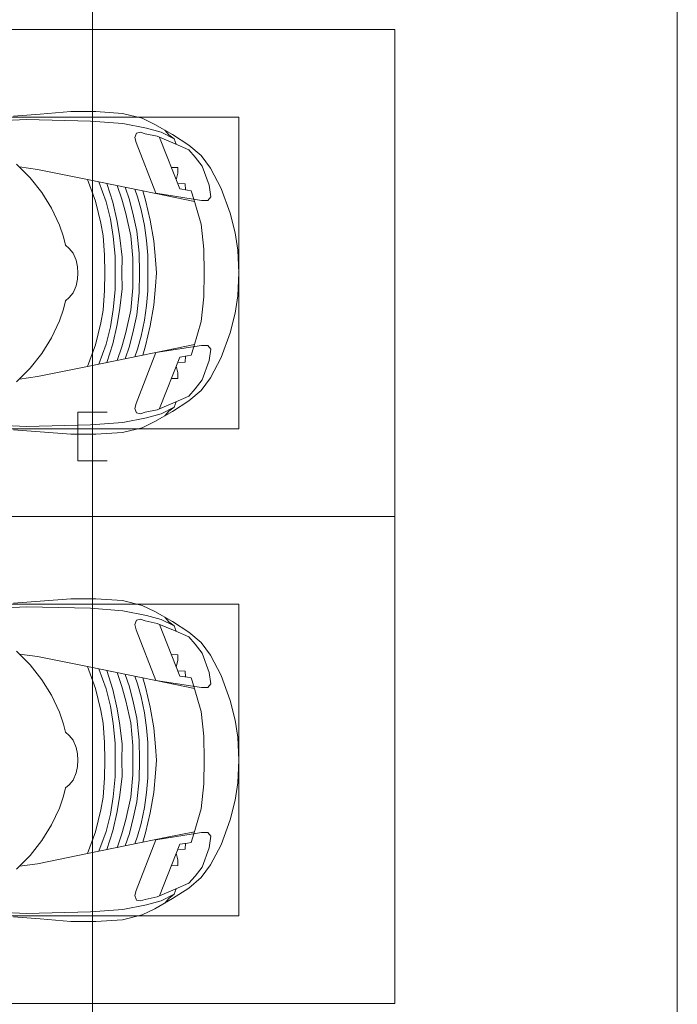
# Model space of a CAD drawing. Header units: millimetres. Extents: x -32229 to 291619, y -13689 to 125138.
# Tile 465 of 565: x 92580 to 95955, y 60997 to 66050. Entities that reach past the tile are written whole.
import ezdxf

# ---------------------------------------------------------------- set-up
doc = ezdxf.new("R2010")
doc.units = ezdxf.units.MM
doc.layers.add('A-DETL-____-OTLN', color=7, linetype='Continuous', lineweight=9, true_color=0x00a600)
for name, color, linetype, lineweight in [('A-DETL-GENF-OTLN', 7, 'Continuous', 18), ('A-FLOR-____-OTLN', 7, 'Continuous', 18), ('C-PRKG-____-OTLN', 7, 'Continuous', 18)]:
    doc.layers.add(name, color=color, linetype=linetype, lineweight=lineweight)

# ---------------------------------------------------------------- blocks, each defined once
blk = doc.blocks.new('АР_Машиноместо - 4900x2400_М__5300х2500_-V39--02 ЭМ')
at = {"layer": 'A-DETL-GENF-OTLN', "color": 254, "lineweight": 13, "true_color": 0xd4d4d4}
for p, q in [((462.8, 1889.5), (471.8, 2077.7)), ((2037.2, 1889.5), (2028.2, 2077.7)), ((470.9, 1561.4), (462.8, 1889.5)), ((2029.1, 1561.4), (2037.2, 1889.5)), ((483.4, 1395.6), (470.9, 1561.4)), ((2016.6, 1395.6), (2029.1, 1561.4)), ((507.4, 1274.3), (483.4, 1395.6)), ((1992.6, 1274.3), (2016.6, 1395.6)), ((527.9, 1198.6), (507.4, 1274.3)), ((1972.1, 1198.6), (1992.6, 1274.3)), ((561.7, 1132.1), (527.9, 1198.6)), ((818.8, 1102.9), (554, 1208.1)), ((1681.2, 1102.9), (1946, 1208.1)), ((1938.3, 1132.1), (1972.1, 1198.6)), ((709.1, 1112.7), (708.2, 1146.9)), ((737.7, 1113.6), (709.1, 1112.7)), ((772.6, 1121.3), (737.7, 1113.6)), ((792.9, 1076.2), (791.2, 1114.5)), ((1707.1, 1076.2), (1708.8, 1114.5)), ((1727.4, 1121.3), (1762.3, 1113.6)), ((1762.3, 1113.6), (1790.9, 1112.7)), ((1790.9, 1112.7), (1791.8, 1146.9)), ((823.3, 1074.4), (792.9, 1076.2)), ((824.1, 1063.7), (818.8, 1102.9)), ((827.7, 1045), (824.1, 1063.7)), ((1672.3, 1045), (1675.9, 1063.7)), ((1675.9, 1063.7), (1681.2, 1102.9)), ((1676.7, 1074.4), (1707.1, 1076.2)), ((871.3, 1031.9), (827.7, 1045)), ((1628.7, 1031.9), (1672.3, 1045))]:
    blk.add_line(p, q, dxfattribs=at)
at = {"layer": 'A-DETL-GENF-OTLN', "color": 253, "lineweight": 13, "true_color": 0xaaaaaa}
for p, q in [((434.8, 1820.7), (444.9, 1956.8)), ((761.1, 1871.7), (690.7, 1941.6)), ((718.3, 1834.2), (705.7, 1926.7)), ((1738.9, 1871.7), (1809.3, 1941.6)), ((1781.7, 1834.2), (1794.3, 1926.7)), ((2065.2, 1820.7), (2055.1, 1956.8)), ((837.5, 1812.1), (761.1, 1871.7)), ((1662.5, 1812.1), (1738.9, 1871.7)), ((422, 1662.9), (434.8, 1820.7)), ((770, 1576.5), (718.3, 1834.2)), ((1730, 1576.5), (1781.7, 1834.2)), ((2078, 1662.9), (2065.2, 1820.7)), ((917, 1761.1), (837.5, 1812.1)), ((1583, 1761.1), (1662.5, 1812.1)), ((1004.2, 1721.4), (917, 1761.1)), ((1064.9, 1700.5), (1004.2, 1721.4)), ((1435.1, 1700.5), (1495.8, 1721.4)), ((1495.8, 1721.4), (1583, 1761.1)), ((1107.2, 1689.8), (1064.9, 1700.5)), ((1123.5, 1670.9), (1107.2, 1689.8)), ((1147.5, 1650.5), (1123.5, 1670.9)), ((1352.5, 1650.5), (1376.5, 1670.9)), ((1376.5, 1670.9), (1392.8, 1689.8)), ((1392.8, 1689.8), (1435.1, 1700.5)), ((422, 1534.1), (422, 1662.9)), ((1184.7, 1635.7), (1147.5, 1650.5)), ((1217.8, 1629.1), (1184.7, 1635.7)), ((1217.8, 1629.1), (1250, 1626.8)), ((1282.2, 1629.1), (1250, 1626.8)), ((1282.2, 1629.1), (1315.3, 1635.7)), ((1315.3, 1635.7), (1352.5, 1650.5)), ((2078, 1534.1), (2078, 1662.9)), ((826.8, 1300.9), (770, 1576.5)), ((881.7, 1536.4), (770, 1576.5)), ((1618.3, 1536.4), (1730, 1576.5)), ((1673.2, 1300.9), (1730, 1576.5)), ((430.8, 1396.6), (422, 1534.1)), ((884.3, 1480.8), (782, 1518.1)), ((994.9, 1509.3), (881.7, 1536.4)), ((1505.1, 1509.3), (1618.3, 1536.4)), ((1615.7, 1480.8), (1718, 1518.1)), ((2069.2, 1396.6), (2078, 1534.1)), ((887, 1446.5), (790.4, 1477.3)), ((973.4, 1459.7), (884.3, 1480.8)), ((1060, 1496.1), (994.9, 1509.3)), ((1159.3, 1489.1), (1060, 1496.1)), ((1250, 1488.3), (1159.3, 1489.1)), ((1250, 1488.3), (1340.7, 1489.1)), ((1340.7, 1489.1), (1440, 1496.1)), ((1440, 1496.1), (1505.1, 1509.3)), ((1526.6, 1459.7), (1615.7, 1480.8)), ((1613, 1446.5), (1709.6, 1477.3)), ((871.4, 1401.1), (800.5, 1424.6)), ((986.2, 1425.6), (887, 1446.5)), ((1061.9, 1445.7), (973.4, 1459.7)), ((1070, 1410.4), (986.2, 1425.6)), ((1163.9, 1435.1), (1061.9, 1445.7)), ((1250, 1435.1), (1163.9, 1435.1)), ((1250, 1435.1), (1336.1, 1435.1)), ((1336.1, 1435.1), (1438.1, 1445.7)), ((1430, 1410.4), (1513.8, 1425.6)), ((1438.1, 1445.7), (1526.6, 1459.7)), ((1513.8, 1425.6), (1613, 1446.5)), ((1628.6, 1401.1), (1699.5, 1424.6)), ((455.7, 1296.1), (430.8, 1396.6)), ((873.8, 1361.2), (809.9, 1383.1)), ((945.3, 1380.6), (871.4, 1401.1)), ((1059, 1354.8), (945.3, 1380.6)), ((1168.3, 1399.8), (1070, 1410.4)), ((1250, 1400.1), (1168.3, 1399.8)), ((1250, 1400.1), (1331.7, 1399.8)), ((1331.7, 1399.8), (1430, 1410.4)), ((1441, 1354.8), (1554.7, 1380.6)), ((1554.7, 1380.6), (1628.6, 1401.1)), ((1626.2, 1361.2), (1690.1, 1383.1)), ((2044.3, 1296.1), (2069.2, 1396.6)), ((527.2, 1305.2), (531.8, 1326)), ((531.8, 1326), (554.4, 1333.3)), ((554.4, 1333.3), (580.7, 1327.1)), ((580.7, 1327.1), (841.1, 1225.9)), ((859.1, 1321.2), (819.9, 1334.4)), ((925.2, 1301.6), (859.1, 1321.2)), ((958.3, 1341.1), (873.8, 1361.2)), ((1035, 1323.2), (958.3, 1341.1)), ((1148.3, 1312.4), (1035, 1323.2)), ((1174.5, 1344.2), (1059, 1354.8)), ((1250, 1344.9), (1174.5, 1344.2)), ((1250, 1344.9), (1325.5, 1344.2)), ((1325.5, 1344.2), (1441, 1354.8)), ((1351.7, 1312.4), (1465, 1323.2)), ((1465, 1323.2), (1541.7, 1341.1)), ((1541.7, 1341.1), (1626.2, 1361.2)), ((1574.8, 1301.6), (1640.9, 1321.2)), ((1640.9, 1321.2), (1680.1, 1334.4)), ((1919.3, 1327.1), (1658.9, 1225.9)), ((1945.6, 1333.3), (1919.3, 1327.1)), ((1968.2, 1326), (1945.6, 1333.3)), ((1972.8, 1305.2), (1968.2, 1326)), ((487.4, 1232.1), (455.7, 1296.1)), ((535, 1280.6), (527.2, 1305.2)), ((548.2, 1220.1), (535, 1280.6)), ((853.8, 1167.4), (826.8, 1300.9)), ((876.3, 1278.7), (828.3, 1293.7)), ((978.6, 1254.6), (876.3, 1278.7)), ((1007.1, 1283.7), (925.2, 1301.6)), ((1083.6, 1274.6), (1007.1, 1283.7)), ((1159.1, 1267.9), (1083.6, 1274.6)), ((1250, 1309.3), (1148.3, 1312.4)), ((1250, 1266.6), (1159.1, 1267.9)), ((1250, 1309.3), (1351.7, 1312.4)), ((1250, 1266.6), (1340.9, 1267.9)), ((1340.9, 1267.9), (1416.4, 1274.6)), ((1416.4, 1274.6), (1492.9, 1283.7)), ((1492.9, 1283.7), (1574.8, 1301.6)), ((1521.4, 1254.6), (1623.7, 1278.7)), ((1623.7, 1278.7), (1671.7, 1293.7)), ((1646.2, 1167.4), (1673.2, 1300.9)), ((1951.8, 1220.1), (1965, 1280.6)), ((1965, 1280.6), (1972.8, 1305.2)), ((2012.6, 1232.1), (2044.3, 1296.1)), ((539.3, 1140.4), (487.4, 1232.1)), ((586.9, 1126.3), (548.2, 1220.1)), ((841.1, 1225.9), (877.7, 991.4)), ((1084.1, 1236), (978.6, 1254.6)), ((1182.5, 1227.5), (1084.1, 1236)), ((1250, 1223.7), (1182.5, 1227.5)), ((1250, 1223.7), (1317.5, 1227.5)), ((1317.5, 1227.5), (1415.9, 1236)), ((1415.9, 1236), (1521.4, 1254.6)), ((1658.9, 1225.9), (1622.3, 991.4)), ((1913.1, 1126.3), (1951.8, 1220.1)), ((1960.7, 1140.4), (2012.6, 1232.1)), ((540.4, 1159.6), (516.2, 1180.5)), ((882.6, 1027.5), (853.8, 1167.4)), ((1617.4, 1027.5), (1646.2, 1167.4)), ((1959.6, 1159.6), (1983.8, 1180.5)), ((593.2, 1056.8), (539.3, 1140.4)), ((561.3, 1132.6), (540.4, 1159.6)), ((589, 1121.6), (561.3, 1132.6)), ((617.9, 1057.3), (586.9, 1126.3)), ((1882.1, 1057.3), (1913.1, 1126.3)), ((1906.8, 1056.8), (1960.7, 1140.4)), ((1911, 1121.6), (1938.7, 1132.6)), ((1938.7, 1132.6), (1959.6, 1159.6)), ((647.2, 992.8), (593.2, 1056.8)), ((654.7, 1024.4), (617.9, 1057.3)), ((700.9, 989.1), (655, 1024.3)), ((1000.2, 994.5), (871.4, 1031.3)), ((1499.8, 994.5), (1628.6, 1031.3)), ((1799.1, 989.1), (1845, 1024.3)), ((1845.3, 1024.4), (1882.1, 1057.3)), ((1852.8, 992.8), (1906.8, 1056.8)), ((711.9, 946.2), (647.2, 992.8)), ((800.1, 952.6), (700.9, 989.1)), ((877.7, 991.4), (877.7, 958.9)), ((1127.4, 979.8), (1000.2, 994.5)), ((1250, 977.6), (1127.4, 979.8)), ((1250, 977.6), (1372.6, 979.8)), ((1372.6, 979.8), (1499.8, 994.5)), ((1622.3, 991.4), (1622.3, 958.9)), ((1699.9, 952.6), (1799.1, 989.1)), ((1788.1, 946.2), (1852.8, 992.8)), ((815.8, 891), (711.9, 946.2)), ((859, 944.1), (800.1, 952.6)), ((877.7, 958.9), (859, 944.1)), ((1622.3, 958.9), (1641, 944.1)), ((1641, 944.1), (1699.9, 952.6)), ((1684.2, 891), (1788.1, 946.2)), ((943.3, 845.1), (815.8, 891)), ((1556.7, 845.1), (1684.2, 891)), ((1044.2, 818.6), (943.3, 845.1)), ((1132.7, 806), (1044.2, 818.6)), ((1367.3, 806), (1455.8, 818.6)), ((1455.8, 818.6), (1556.7, 845.1)), ((1250, 800), (1132.7, 806)), ((1250, 800), (1367.3, 806))]:
    blk.add_line(p, q, dxfattribs=at)
at = {"layer": 'C-PRKG-____-OTLN', "color": 253, "lineweight": 13, "true_color": 0xaaaaaa}
for p, q in [((0, 0), (0, 5300)), ((2500, 0), (2500, 5300)), ((450, 800), (450, 4500)), ((2050, 800), (2050, 4500)), ((450, 800), (2050, 800)), ((2500, 0), (0, 0))]:
    blk.add_line(p, q, dxfattribs=at)
blk = doc.blocks.new('АР_Машиноместо - 4900x2400_М__5300х2500_-2211001--02 ЭМ')
at = {"layer": 'A-DETL-GENF-OTLN', "color": 253, "lineweight": 13, "true_color": 0xaaaaaa}
for p, q in [((1132.7, -806), (1044.2, -818.6)), ((1250, -800), (1132.7, -806)), ((1250, -800), (1367.3, -806)), ((1367.3, -806), (1455.8, -818.6)), ((943.3, -845.1), (815.8, -891)), ((1044.2, -818.6), (943.3, -845.1)), ((1455.8, -818.6), (1556.7, -845.1)), ((1556.7, -845.1), (1684.2, -891)), ((815.8, -891), (711.9, -946.2)), ((1684.2, -891), (1788.1, -946.2)), ((711.9, -946.2), (647.2, -992.8)), ((800.1, -952.6), (700.9, -989.1)), ((859, -944.1), (800.1, -952.6)), ((877.7, -958.9), (859, -944.1)), ((877.7, -991.4), (877.7, -958.9)), ((1622.3, -958.9), (1641, -944.1)), ((1622.3, -991.4), (1622.3, -958.9)), ((1641, -944.1), (1699.9, -952.6)), ((1699.9, -952.6), (1799.1, -989.1)), ((1788.1, -946.2), (1852.8, -992.8)), ((647.2, -992.8), (593.2, -1056.8)), ((700.9, -989.1), (655, -1024.3)), ((841.1, -1225.9), (877.7, -991.4)), ((1000.2, -994.5), (871.4, -1031.3)), ((1127.4, -979.8), (1000.2, -994.5)), ((1250, -977.6), (1127.4, -979.8)), ((1250, -977.6), (1372.6, -979.8)), ((1372.6, -979.8), (1499.8, -994.5)), ((1499.8, -994.5), (1628.6, -1031.3)), ((1658.9, -1225.9), (1622.3, -991.4)), ((1799.1, -989.1), (1845, -1024.3)), ((1852.8, -992.8), (1906.8, -1056.8)), ((593.2, -1056.8), (539.3, -1140.4)), ((617.9, -1057.3), (586.9, -1126.3)), ((654.7, -1024.4), (617.9, -1057.3)), ((882.6, -1027.5), (853.8, -1167.4)), ((1617.4, -1027.5), (1646.2, -1167.4)), ((1845.3, -1024.4), (1882.1, -1057.3)), ((1882.1, -1057.3), (1913.1, -1126.3)), ((1906.8, -1056.8), (1960.7, -1140.4)), ((539.3, -1140.4), (487.4, -1232.1)), ((540.4, -1159.6), (516.2, -1180.5)), ((561.3, -1132.6), (540.4, -1159.6)), ((586.9, -1126.3), (548.2, -1220.1)), ((589, -1121.6), (561.3, -1132.6)), ((1911, -1121.6), (1938.7, -1132.6)), ((1913.1, -1126.3), (1951.8, -1220.1)), ((1938.7, -1132.6), (1959.6, -1159.6)), ((1959.6, -1159.6), (1983.8, -1180.5)), ((1960.7, -1140.4), (2012.6, -1232.1)), ((853.8, -1167.4), (826.8, -1300.9)), ((1646.2, -1167.4), (1673.2, -1300.9)), ((487.4, -1232.1), (455.7, -1296.1)), ((548.2, -1220.1), (535, -1280.6)), ((580.7, -1327.1), (841.1, -1225.9)), ((978.6, -1254.6), (876.3, -1278.7)), ((1084.1, -1236), (978.6, -1254.6)), ((1182.5, -1227.5), (1084.1, -1236)), ((1250, -1223.7), (1182.5, -1227.5)), ((1250, -1223.7), (1317.5, -1227.5)), ((1317.5, -1227.5), (1415.9, -1236)), ((1415.9, -1236), (1521.4, -1254.6)), ((1521.4, -1254.6), (1623.7, -1278.7)), ((1919.3, -1327.1), (1658.9, -1225.9)), ((1951.8, -1220.1), (1965, -1280.6)), ((2012.6, -1232.1), (2044.3, -1296.1)), ((455.7, -1296.1), (430.8, -1396.6)), ((535, -1280.6), (527.2, -1305.2)), ((527.2, -1305.2), (531.8, -1326)), ((826.8, -1300.9), (770, -1576.5)), ((876.3, -1278.7), (828.3, -1293.7)), ((925.2, -1301.6), (859.1, -1321.2)), ((1007.1, -1283.7), (925.2, -1301.6)), ((1083.6, -1274.6), (1007.1, -1283.7)), ((1148.3, -1312.4), (1035, -1323.2)), ((1159.1, -1267.9), (1083.6, -1274.6)), ((1250, -1309.3), (1148.3, -1312.4)), ((1250, -1266.6), (1159.1, -1267.9)), ((1250, -1266.6), (1340.9, -1267.9)), ((1250, -1309.3), (1351.7, -1312.4)), ((1340.9, -1267.9), (1416.4, -1274.6)), ((1351.7, -1312.4), (1465, -1323.2)), ((1416.4, -1274.6), (1492.9, -1283.7)), ((1492.9, -1283.7), (1574.8, -1301.6)), ((1574.8, -1301.6), (1640.9, -1321.2)), ((1623.7, -1278.7), (1671.7, -1293.7)), ((1673.2, -1300.9), (1730, -1576.5)), ((1965, -1280.6), (1972.8, -1305.2)), ((1972.8, -1305.2), (1968.2, -1326)), ((2044.3, -1296.1), (2069.2, -1396.6)), ((531.8, -1326), (554.4, -1333.3)), ((554.4, -1333.3), (580.7, -1327.1)), ((873.8, -1361.2), (809.9, -1383.1)), ((859.1, -1321.2), (819.9, -1334.4)), ((958.3, -1341.1), (873.8, -1361.2)), ((1059, -1354.8), (945.3, -1380.6)), ((1035, -1323.2), (958.3, -1341.1)), ((1174.5, -1344.2), (1059, -1354.8)), ((1250, -1344.9), (1174.5, -1344.2)), ((1250, -1344.9), (1325.5, -1344.2)), ((1325.5, -1344.2), (1441, -1354.8)), ((1441, -1354.8), (1554.7, -1380.6)), ((1465, -1323.2), (1541.7, -1341.1)), ((1541.7, -1341.1), (1626.2, -1361.2)), ((1626.2, -1361.2), (1690.1, -1383.1)), ((1640.9, -1321.2), (1680.1, -1334.4)), ((1945.6, -1333.3), (1919.3, -1327.1)), ((1968.2, -1326), (1945.6, -1333.3)), ((430.8, -1396.6), (422, -1534.1)), ((871.4, -1401.1), (800.5, -1424.6)), ((945.3, -1380.6), (871.4, -1401.1)), ((1070, -1410.4), (986.2, -1425.6)), ((1168.3, -1399.8), (1070, -1410.4)), ((1250, -1400.1), (1168.3, -1399.8)), ((1250, -1400.1), (1331.7, -1399.8)), ((1331.7, -1399.8), (1430, -1410.4)), ((1430, -1410.4), (1513.8, -1425.6)), ((1554.7, -1380.6), (1628.6, -1401.1)), ((1628.6, -1401.1), (1699.5, -1424.6)), ((2069.2, -1396.6), (2078, -1534.1)), ((887, -1446.5), (790.4, -1477.3)), ((973.4, -1459.7), (884.3, -1480.8)), ((986.2, -1425.6), (887, -1446.5)), ((1061.9, -1445.7), (973.4, -1459.7)), ((1163.9, -1435.1), (1061.9, -1445.7)), ((1250, -1435.1), (1163.9, -1435.1)), ((1250, -1435.1), (1336.1, -1435.1)), ((1336.1, -1435.1), (1438.1, -1445.7)), ((1438.1, -1445.7), (1526.6, -1459.7)), ((1513.8, -1425.6), (1613, -1446.5)), ((1526.6, -1459.7), (1615.7, -1480.8)), ((1613, -1446.5), (1709.6, -1477.3)), ((884.3, -1480.8), (782, -1518.1)), ((994.9, -1509.3), (881.7, -1536.4)), ((1060, -1496.1), (994.9, -1509.3)), ((1159.3, -1489.1), (1060, -1496.1)), ((1250, -1488.3), (1159.3, -1489.1)), ((1250, -1488.3), (1340.7, -1489.1)), ((1340.7, -1489.1), (1440, -1496.1)), ((1440, -1496.1), (1505.1, -1509.3)), ((1505.1, -1509.3), (1618.3, -1536.4)), ((1615.7, -1480.8), (1718, -1518.1)), ((422, -1534.1), (422, -1662.9)), ((881.7, -1536.4), (770, -1576.5)), ((1618.3, -1536.4), (1730, -1576.5)), ((2078, -1534.1), (2078, -1662.9)), ((770, -1576.5), (718.3, -1834.2)), ((1730, -1576.5), (1781.7, -1834.2)), ((422, -1662.9), (434.8, -1820.7)), ((1147.5, -1650.5), (1123.5, -1670.9)), ((1184.7, -1635.7), (1147.5, -1650.5)), ((1217.8, -1629.1), (1184.7, -1635.7)), ((1217.8, -1629.1), (1250, -1626.8)), ((1282.2, -1629.1), (1250, -1626.8)), ((1282.2, -1629.1), (1315.3, -1635.7)), ((1315.3, -1635.7), (1352.5, -1650.5)), ((1352.5, -1650.5), (1376.5, -1670.9)), ((2078, -1662.9), (2065.2, -1820.7)), ((1064.9, -1700.5), (1004.2, -1721.4)), ((1107.2, -1689.8), (1064.9, -1700.5)), ((1123.5, -1670.9), (1107.2, -1689.8)), ((1376.5, -1670.9), (1392.8, -1689.8)), ((1392.8, -1689.8), (1435.1, -1700.5)), ((1435.1, -1700.5), (1495.8, -1721.4)), ((917, -1761.1), (837.5, -1812.1)), ((1004.2, -1721.4), (917, -1761.1)), ((1495.8, -1721.4), (1583, -1761.1)), ((1583, -1761.1), (1662.5, -1812.1)), ((837.5, -1812.1), (761.1, -1871.7)), ((1662.5, -1812.1), (1738.9, -1871.7)), ((434.8, -1820.7), (444.9, -1956.8)), ((718.3, -1834.2), (705.7, -1926.7)), ((1781.7, -1834.2), (1794.3, -1926.7)), ((2065.2, -1820.7), (2055.1, -1956.8)), ((761.1, -1871.7), (690.7, -1941.6)), ((1738.9, -1871.7), (1809.3, -1941.6))]:
    blk.add_line(p, q, dxfattribs=at)
at = {"layer": 'A-DETL-GENF-OTLN', "color": 254, "lineweight": 13, "true_color": 0xd4d4d4}
for p, q in [((827.7, -1045), (824.1, -1063.7)), ((871.3, -1031.9), (827.7, -1045)), ((1628.7, -1031.9), (1672.3, -1045)), ((1672.3, -1045), (1675.9, -1063.7)), ((818.8, -1102.9), (554, -1208.1)), ((792.9, -1076.2), (791.2, -1114.5)), ((823.3, -1074.4), (792.9, -1076.2)), ((824.1, -1063.7), (818.8, -1102.9)), ((1675.9, -1063.7), (1681.2, -1102.9)), ((1676.7, -1074.4), (1707.1, -1076.2)), ((1681.2, -1102.9), (1946, -1208.1)), ((1707.1, -1076.2), (1708.8, -1114.5)), ((561.7, -1132.1), (527.9, -1198.6)), ((709.1, -1112.7), (708.2, -1146.9)), ((737.7, -1113.6), (709.1, -1112.7)), ((772.6, -1121.3), (737.7, -1113.6)), ((1727.4, -1121.3), (1762.3, -1113.6)), ((1762.3, -1113.6), (1790.9, -1112.7)), ((1790.9, -1112.7), (1791.8, -1146.9)), ((1938.3, -1132.1), (1972.1, -1198.6)), ((527.9, -1198.6), (507.4, -1274.3)), ((1972.1, -1198.6), (1992.6, -1274.3)), ((507.4, -1274.3), (483.4, -1395.6)), ((1992.6, -1274.3), (2016.6, -1395.6)), ((483.4, -1395.6), (470.9, -1561.4)), ((2016.6, -1395.6), (2029.1, -1561.4)), ((470.9, -1561.4), (462.8, -1889.5)), ((2029.1, -1561.4), (2037.2, -1889.5)), ((462.8, -1889.5), (471.8, -2077.7)), ((2037.2, -1889.5), (2028.2, -2077.7))]:
    blk.add_line(p, q, dxfattribs=at)
at = {"layer": 'C-PRKG-____-OTLN', "color": 253, "lineweight": 13, "true_color": 0xaaaaaa}
for p, q in [((2500, 0), (0, 0)), ((0, 0), (0, -5300)), ((2500, 0), (2500, -5300)), ((450, -800), (450, -4500)), ((450, -800), (2050, -800)), ((2050, -800), (2050, -4500))]:
    blk.add_line(p, q, dxfattribs=at)
blk = doc.blocks.new('Наметкина 10_РД_АР_П_отсоединено_rvt-1--02 ЭМ')
at = {"layer": 'A-FLOR-____-OTLN', "color": 253, "lineweight": 13, "true_color": 0xaaaaaa}
blk.add_line((95955.3, 60500), (95955.3, 70875), dxfattribs=at)
blk.add_line((95955.3, 60500), (95955.3, 70875), dxfattribs=at)
at = {"layer": 'C-PRKG-____-OTLN', "color": 253, "lineweight": 13, "true_color": 0xaaaaaa}
for name, rotation in [('АР_Машиноместо - 4900x2400_М__5300х2500_-V39--02 ЭМ', 89.99999999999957), ('АР_Машиноместо - 4900x2400_М__5300х2500_-2211001--02 ЭМ', 269.9999999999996)]:
    blk.add_blockref(name, (94505.3, 63500), dxfattribs=dict(at, rotation=rotation))

msp = doc.modelspace()

# ---------------------------------------------------------------- linework, layer by layer
at = {"layer": 'A-DETL-____-OTLN', "color": 5, "true_color": 0x0000ff}
for p, q in [((92953.6, 59051.1), (92953.6, 69217.3)), ((93028.6, 64036.4), (92878.6, 64036.4)), ((92878.6, 64036.4), (92878.6, 63786.4)), ((92878.6, 63786.4), (93028.6, 63786.4))]:
    msp.add_line(p, q, dxfattribs=at)

# ---------------------------------------------------------------- block references
at = {"lineweight": 5}
msp.add_blockref('Наметкина 10_РД_АР_П_отсоединено_rvt-1--02 ЭМ', (0, 0), dxfattribs=at)

doc.saveas('drawing.dxf')
